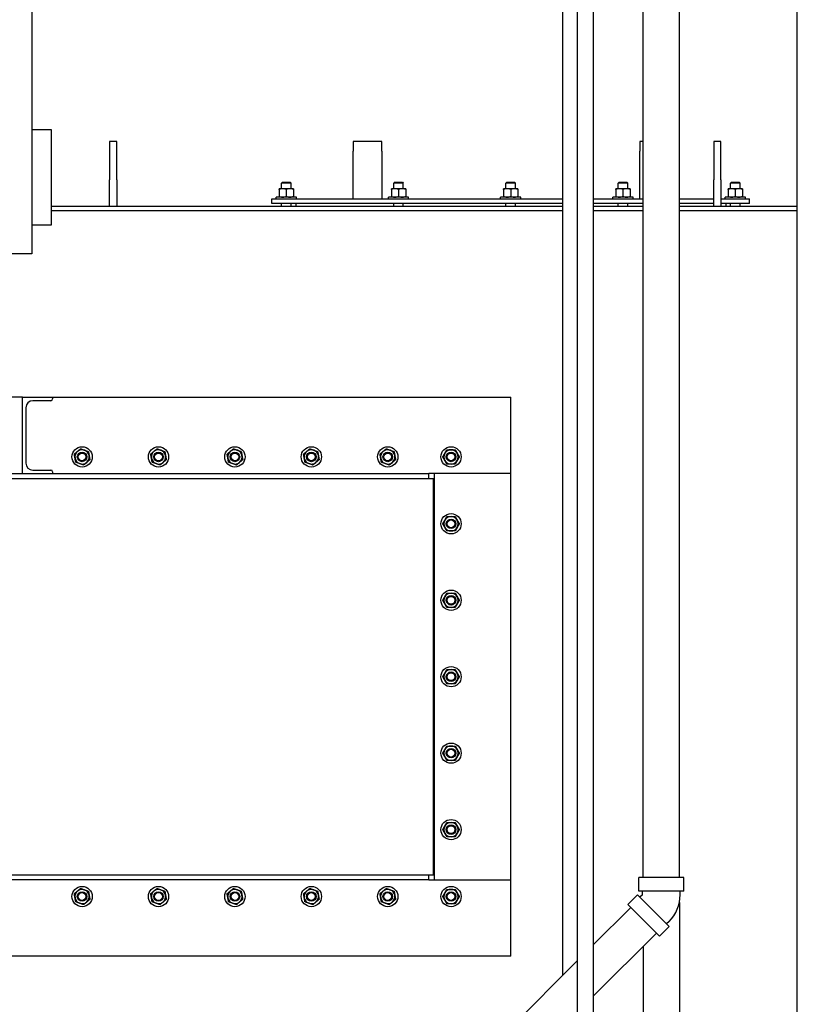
# Model space of a CAD drawing. Header units: inches. Extents: x 5 to 1128, y -85 to 748.
# Tile 335 of 656: x 444 to 485, y 609 to 661. Entities that reach past the tile are written whole.
import ezdxf

# ---------------------------------------------------------------- set-up
doc = ezdxf.new("R2010")
doc.units = ezdxf.units.IN
doc.header["$LTSCALE"] = 32
doc.header["$MEASUREMENT"] = 0
doc.layers.add('Dimension (ANSI)', color=7, linetype='Continuous', lineweight=25)
doc.layers.add('Visible (ANSI)', color=7, linetype='Continuous', lineweight=30)
doc.styles.add('Note Text (ANSI)', font='tahoma.ttf')
doc.dimstyles.new('SB Fraction-16 (ANSI)', dxfattribs={"dimscale": 32, "dimtxt": 0.125, "dimasz": 0.098425, "dimexe": 0.125, "dimexo": 0.0625, "dimgap": 0.031496, "dimtad": 0, "dimtih": 1, "dimtoh": 1, "dimdec": 4, "dimrnd": 1e-08, "dimzin": 0, "dimdsep": 46, "dimlunit": 5, "dimtxsty": 'Note Text (ANSI)', "dimcen": 0.09, "dimdle": 0.393701, "dimclrd": 256, "dimclre": 256, "dimclrt": 256, "dimadec": 0, "dimazin": 3, "dimtfac": 0.96, "dimtofl": 0, "dimtmove": 0, "dimatfit": 3, "dimfxl": 1, "dimfrac": 2, "dimtolj": 1, "dimtzin": 12, "dimlwd": -1, "dimlwe": -1, "dimarcsym": 0})

# ---------------------------------------------------------------- blocks, each defined once
blk = doc.blocks.new('*D19')
at = {"layer": 'Defpoints', "color": 0, "transparency": 16777216}
for p in [(484.781, 699.94), (324.685, 555.94), (484.781, 555.94)]:
    blk.add_point(p, dxfattribs=at)
at = {"layer": 'Dimension (ANSI)', "transparency": 16777216}
for p, q in [((482.781, 699.94), (320.685, 699.94)), ((324.685, 696.79), (324.685, 635.454)), ((324.685, 559.089), (324.685, 629.425)), ((482.781, 555.94), (320.685, 555.94))]:
    blk.add_line(p, q, dxfattribs=at)
for points in [[(324.16, 696.79), (325.21, 696.79), (324.685, 699.94)], [(324.16, 559.089), (325.21, 559.089), (324.685, 555.94)]]:
    blk.add_solid(points, dxfattribs=at)
at = {"layer": 'Dimension (ANSI)', "transparency": 16777216, "insert": (320.552, 634.446), "char_height": 4, "attachment_point": 1, "style": 'Note Text (ANSI)'}
blk.add_mtext('\\A1;144', dxfattribs=at)

msp = doc.modelspace()

# ---------------------------------------------------------------- linework, layer by layer
at = {"layer": 'Visible (ANSI)'}
for p, q in [((484.78063, 555.93978), (484.78063, 699.93978)), ((473.26127, 688.86904), (473.26127, 604.50428)), ((474.10127, 688.86904), (474.10127, 604.50428)), ((478.60877, 615.93154), (478.60877, 688.33772)), ((444.71813, 677.93978), (444.71813, 648.56478)), ((472.50877, 610.81504), (472.50877, 669.71904)), ((476.70877, 615.93154), (476.70877, 670.15029)), ((444.71813, 655.06478), (445.71813, 655.06478)), ((445.71813, 655.06478), (445.71813, 650.06478)), ((448.78063, 654.43978), (448.78063, 652.43978)), ((449.15563, 654.43978), (448.78063, 654.43978)), ((449.15563, 652.43978), (449.15563, 654.43978)), ((461.53063, 654.43978), (461.53063, 653.93978)), ((463.03063, 654.43978), (461.53063, 654.43978)), ((463.03063, 653.93978), (463.03063, 654.43978)), ((476.53063, 654.43978), (476.53063, 653.93978)), ((476.70877, 654.43978), (476.53063, 654.43978)), ((480.40563, 654.43978), (480.40563, 652.43978)), ((480.78063, 654.43978), (480.40563, 654.43978)), ((480.78063, 652.43978), (480.78063, 654.43978)), ((461.53063, 651.43978), (461.53063, 653.93978)), ((463.03063, 653.93978), (463.03063, 651.43978)), ((476.53063, 651.43978), (476.53063, 653.93978)), ((448.78063, 651.06478), (448.78063, 652.43978)), ((449.15563, 652.43978), (449.15563, 651.06478)), ((457.82782, 652.31478), (457.78063, 652.26901)), ((458.28063, 652.26901), (457.78063, 652.26901)), ((457.78063, 651.97158), (457.78063, 652.26901)), ((457.82782, 652.31478), (458.23344, 652.31478)), ((458.23344, 652.31478), (458.28063, 652.26901)), ((458.28063, 651.97158), (458.28063, 652.26901)), ((463.70282, 652.31478), (463.65563, 652.26901)), ((464.15563, 652.26901), (463.65563, 652.26901)), ((463.65563, 651.97158), (463.65563, 652.26901)), ((463.70282, 652.31478), (464.10844, 652.31478)), ((464.10844, 652.31478), (464.15563, 652.26901)), ((464.15563, 651.97158), (464.15563, 652.26901)), ((469.57782, 652.31478), (469.53063, 652.26901)), ((470.03063, 652.26901), (469.53063, 652.26901)), ((469.53063, 651.97158), (469.53063, 652.26901)), ((469.57782, 652.31478), (469.98344, 652.31478)), ((469.98344, 652.31478), (470.03063, 652.26901)), ((470.03063, 651.97158), (470.03063, 652.26901)), ((475.45282, 652.31478), (475.40563, 652.26901)), ((475.90563, 652.26901), (475.40563, 652.26901)), ((475.40563, 651.97158), (475.40563, 652.26901)), ((475.45282, 652.31478), (475.85844, 652.31478)), ((475.85844, 652.31478), (475.90563, 652.26901)), ((475.90563, 651.97158), (475.90563, 652.26901)), ((480.40563, 651.06478), (480.40563, 652.43978)), ((480.78063, 652.43978), (480.78063, 651.06478)), ((481.32782, 652.31478), (481.28063, 652.26901)), ((481.78063, 652.26901), (481.28063, 652.26901)), ((481.28063, 651.97158), (481.28063, 652.26901)), ((481.32782, 652.31478), (481.73344, 652.31478)), ((481.73344, 652.31478), (481.78063, 652.26901)), ((481.78063, 651.97158), (481.78063, 652.26901)), ((457.84313, 651.97158), (457.65563, 651.97158)), ((457.65563, 651.93809), (457.65563, 651.56707)), ((458.21813, 651.97158), (457.84313, 651.97158)), ((458.03063, 651.93809), (458.03063, 651.56707)), ((458.40563, 651.97158), (458.21813, 651.97158)), ((458.40563, 651.93809), (458.40563, 651.56707)), ((463.71813, 651.97158), (463.53063, 651.97158)), ((463.53063, 651.93809), (463.53063, 651.56707)), ((464.09313, 651.97158), (463.71813, 651.97158)), ((463.90563, 651.93809), (463.90563, 651.56707)), ((464.28063, 651.97158), (464.09313, 651.97158)), ((464.28063, 651.93809), (464.28063, 651.56707)), ((469.59313, 651.97158), (469.40563, 651.97158)), ((469.40563, 651.93809), (469.40563, 651.56707)), ((469.96813, 651.97158), (469.59313, 651.97158)), ((469.78063, 651.93809), (469.78063, 651.56707)), ((470.15563, 651.97158), (469.96813, 651.97158)), ((470.15563, 651.93809), (470.15563, 651.56707)), ((475.46813, 651.97158), (475.28063, 651.97158)), ((475.28063, 651.93809), (475.28063, 651.56707)), ((475.84313, 651.97158), (475.46813, 651.97158)), ((475.65563, 651.93809), (475.65563, 651.56707)), ((476.03063, 651.97158), (475.84313, 651.97158)), ((476.03063, 651.93809), (476.03063, 651.56707)), ((481.34313, 651.97158), (481.15563, 651.97158)), ((481.15563, 651.93809), (481.15563, 651.56707)), ((481.71813, 651.97158), (481.34313, 651.97158)), ((481.53063, 651.93809), (481.53063, 651.56707)), ((481.90563, 651.97158), (481.71813, 651.97158)), ((481.90563, 651.93809), (481.90563, 651.56707)), ((457.28063, 651.43978), (472.50877, 651.43978)), ((457.28063, 651.18978), (457.28063, 651.43978)), ((472.50877, 651.18978), (457.28063, 651.18978)), ((458.56188, 651.53358), (457.49938, 651.53358)), ((457.49938, 651.43978), (457.49938, 651.53358)), ((457.78063, 651.06478), (457.78063, 651.18978)), ((458.28063, 651.06478), (458.28063, 651.18978)), ((458.53063, 651.18978), (458.53063, 651.06478)), ((458.56188, 651.43978), (458.56188, 651.53358)), ((464.43688, 651.53358), (463.37438, 651.53358)), ((463.37438, 651.43978), (463.37438, 651.53358)), ((463.65563, 651.06478), (463.65563, 651.18978)), ((464.15563, 651.06478), (464.15563, 651.18978)), ((464.43688, 651.43978), (464.43688, 651.53358)), ((470.31188, 651.53358), (469.24938, 651.53358)), ((469.24938, 651.43978), (469.24938, 651.53358)), ((469.53063, 651.06478), (469.53063, 651.18978)), ((470.03063, 651.06478), (470.03063, 651.18978)), ((470.31188, 651.43978), (470.31188, 651.53358)), ((474.10127, 651.43978), (476.70877, 651.43978)), ((476.70877, 651.18978), (474.10127, 651.18978)), ((476.18688, 651.53358), (475.12438, 651.53358)), ((475.12438, 651.43978), (475.12438, 651.53358)), ((475.40563, 651.06478), (475.40563, 651.18978)), ((475.90563, 651.06478), (475.90563, 651.18978)), ((476.18688, 651.43978), (476.18688, 651.53358)), ((478.60877, 651.43978), (480.40563, 651.43978)), ((480.40563, 651.18978), (478.60877, 651.18978)), ((480.78063, 651.43978), (482.28063, 651.43978)), ((482.28063, 651.18978), (480.78063, 651.18978)), ((482.06188, 651.53358), (480.99938, 651.53358)), ((480.99938, 651.43978), (480.99938, 651.53358)), ((481.03063, 651.18978), (481.03063, 651.06478)), ((481.28063, 651.06478), (481.28063, 651.18978)), ((481.78063, 651.06478), (481.78063, 651.18978)), ((482.06188, 651.43978), (482.06188, 651.53358)), ((482.28063, 651.18978), (482.28063, 651.43978)), ((445.71813, 651.06478), (472.50877, 651.06478)), ((472.50877, 650.81478), (445.71813, 650.81478)), ((474.10127, 651.06478), (476.70877, 651.06478)), ((476.70877, 650.81478), (474.10127, 650.81478)), ((478.60877, 651.06478), (484.78063, 651.06478)), ((484.78063, 650.81478), (478.60877, 650.81478)), ((445.71813, 650.06478), (444.71813, 650.06478)), ((444.71813, 648.56478), (390.21813, 648.56478)), ((444.21813, 641.06478), (396.21813, 641.06478)), ((444.21813, 637.56478), (444.21813, 641.06478)), ((444.21813, 641.06478), (445.80213, 641.06478)), ((445.71013, 640.88078), (444.77013, 640.88078)), ((445.80213, 641.06478), (469.78063, 641.06478)), ((445.80213, 641.06478), (445.80213, 640.97278)), ((469.78063, 637.06478), (469.78063, 641.06478)), ((444.40213, 640.51278), (444.40213, 637.61678)), ((444.21813, 637.06478), (444.21813, 637.56478)), ((444.77013, 637.24878), (445.71013, 637.24878)), ((417.44495, 636.81478), (465.74154, 636.81478)), ((417.46813, 637.06478), (465.49154, 637.06478)), ((445.80213, 637.15678), (445.80213, 637.06478)), ((465.49154, 636.81478), (465.49154, 637.06478)), ((469.78063, 637.06478), (465.49154, 637.06478)), ((465.74154, 616.06478), (465.74154, 636.81478)), ((465.74154, 616.06478), (465.74154, 636.81478)), ((469.78063, 637.06478), (465.78063, 637.06478)), ((465.78063, 637.06478), (465.78063, 615.81478)), ((469.78063, 615.81478), (469.78063, 637.06478)), ((465.74154, 616.06478), (417.44495, 616.06478)), ((465.49154, 615.81478), (417.46813, 615.81478)), ((465.49154, 615.81478), (465.49154, 616.06478)), ((465.49154, 615.81478), (469.78063, 615.81478)), ((465.78063, 615.81478), (469.78063, 615.81478)), ((469.78063, 611.81478), (469.78063, 615.81478)), ((478.83427, 615.93154), (476.48327, 615.93154)), ((476.48327, 615.21354), (476.48327, 615.93154)), ((478.83427, 615.21354), (478.83427, 615.93154)), ((478.83427, 615.21354), (476.48327, 615.21354)), ((476.66877, 615.03161), (476.66877, 615.21354)), ((478.64877, 615.03161), (478.64877, 615.21354)), ((476.40896, 615.03414), (475.90126, 614.52643)), ((476.40896, 615.03414), (478.07137, 613.37173)), ((476.66877, 615.03161), (476.54013, 614.90297)), ((478.60877, 614.63563), (478.60877, 606.66198)), ((474.10127, 612.40754), (476.06071, 614.36698)), ((475.90126, 614.52643), (477.56367, 612.86403)), ((478.06884, 613.63154), (477.9402, 613.5029)), ((474.10127, 609.72054), (477.40421, 613.02348)), ((478.07137, 613.37173), (477.56367, 612.86403)), ((476.70877, 612.32804), (476.70877, 606.66198)), ((469.78063, 611.81478), (439.05213, 611.81478)), ((465.69761, 604.00388), (473.26127, 611.56754))]:
    msp.add_line(p, q, dxfattribs=at)
for centre, radius in [((447.34313, 637.93978), 0.53125), ((451.34313, 637.93978), 0.53125), ((455.34313, 637.93978), 0.53125), ((459.34313, 637.93978), 0.53125), ((463.34313, 637.93978), 0.53125), ((466.65563, 637.93978), 0.53125), ((447.34313, 637.93978), 0.25014), ((447.34313, 637.93978), 0.25), ((447.34313, 637.93978), 0.20281), ((451.34313, 637.93978), 0.25014), ((451.34313, 637.93978), 0.25), ((451.34313, 637.93978), 0.20281), ((455.34313, 637.93978), 0.25014), ((455.34313, 637.93978), 0.25), ((455.34313, 637.93978), 0.20281), ((459.34313, 637.93978), 0.25014), ((459.34313, 637.93978), 0.25), ((459.34313, 637.93978), 0.20281), ((463.34313, 637.93978), 0.25014), ((463.34313, 637.93978), 0.25), ((463.34313, 637.93978), 0.20281), ((466.65563, 637.93978), 0.25014), ((466.65563, 637.93978), 0.25), ((466.65563, 637.93978), 0.20281), ((466.65563, 634.43978), 0.53125), ((466.65563, 634.43978), 0.25014), ((466.65563, 634.43978), 0.25), ((466.65563, 634.43978), 0.20281), ((466.65563, 630.43978), 0.53125), ((466.65563, 630.43978), 0.25014), ((466.65563, 630.43978), 0.25), ((466.65563, 630.43978), 0.20281), ((466.65563, 626.43978), 0.53125), ((466.65563, 626.43978), 0.25014), ((466.65563, 626.43978), 0.25), ((466.65563, 626.43978), 0.20281), ((466.65563, 622.43978), 0.53125), ((466.65563, 622.43978), 0.25014), ((466.65563, 622.43978), 0.25), ((466.65563, 622.43978), 0.20281), ((466.65563, 618.43978), 0.53125), ((466.65563, 618.43978), 0.25014), ((466.65563, 618.43978), 0.25), ((466.65563, 618.43978), 0.20281), ((447.34313, 614.93978), 0.53125), ((447.34313, 614.93978), 0.25014), ((447.34313, 614.93978), 0.25), ((447.34313, 614.93978), 0.20281), ((451.34313, 614.93978), 0.53125), ((451.34313, 614.93978), 0.25014), ((451.34313, 614.93978), 0.25), ((451.34313, 614.93978), 0.20281), ((455.34313, 614.93978), 0.53125), ((455.34313, 614.93978), 0.25014), ((455.34313, 614.93978), 0.25), ((455.34313, 614.93978), 0.20281), ((459.34313, 614.93978), 0.53125), ((459.34313, 614.93978), 0.25014), ((459.34313, 614.93978), 0.25), ((459.34313, 614.93978), 0.20281), ((463.34313, 614.93978), 0.53125), ((463.34313, 614.93978), 0.25014), ((463.34313, 614.93978), 0.25), ((463.34313, 614.93978), 0.20281), ((466.65563, 614.93978), 0.53125), ((466.65563, 614.93978), 0.25014), ((466.65563, 614.93978), 0.25), ((466.65563, 614.93978), 0.20281)]:
    msp.add_circle(centre, radius, dxfattribs=at)
for centre, radius, start, end in [((444.77013, 640.51278), 0.368, 90, 180), ((445.71013, 640.97278), 0.092, 270, 0), ((447.34313, 637.93978), 0.375, 70.16068, 130.16068), ((447.34313, 637.93978), 0.375, 10.16068, 70.16068), ((451.34313, 637.93978), 0.375, 70.16068, 130.16068), ((451.34313, 637.93978), 0.375, 10.16068, 70.16068), ((455.34313, 637.93978), 0.375, 70.16068, 130.16068), ((455.34313, 637.93978), 0.375, 10.16068, 70.16068), ((459.34313, 637.93978), 0.375, 70.16068, 130.16068), ((459.34313, 637.93978), 0.375, 10.16068, 70.16068), ((463.34313, 637.93978), 0.375, 70.16068, 130.16068), ((463.34313, 637.93978), 0.375, 10.16068, 70.16068), ((466.65563, 637.93978), 0.375, 90, 150), ((466.65563, 637.93978), 0.375, 30, 90), ((447.34313, 637.93978), 0.375, 130.16068, 190.16068), ((447.34313, 637.93978), 0.375, 190.16068, 250.16068), ((447.34313, 637.93978), 0.375, 310.16068, 10.16068), ((451.34313, 637.93978), 0.375, 130.16068, 190.16068), ((451.34313, 637.93978), 0.375, 190.16068, 250.16068), ((451.34313, 637.93978), 0.375, 310.16068, 10.16068), ((455.34313, 637.93978), 0.375, 130.16068, 190.16068), ((455.34313, 637.93978), 0.375, 190.16068, 250.16068), ((455.34313, 637.93978), 0.375, 310.16068, 10.16068), ((459.34313, 637.93978), 0.375, 130.16068, 190.16068), ((459.34313, 637.93978), 0.375, 190.16068, 250.16068), ((459.34313, 637.93978), 0.375, 310.16068, 10.16068), ((463.34313, 637.93978), 0.375, 130.16068, 190.16068), ((463.34313, 637.93978), 0.375, 190.16068, 250.16068), ((463.34313, 637.93978), 0.375, 310.16068, 10.16068), ((466.65563, 637.93978), 0.375, 150, 210), ((466.65563, 637.93978), 0.375, 210, 270), ((466.65563, 637.93978), 0.375, 270, 330), ((466.65563, 637.93978), 0.375, 330, 30), ((444.77013, 637.61678), 0.368, 180, 270), ((445.71013, 637.15678), 0.092, 0, 90), ((447.34313, 637.93978), 0.375, 250.16068, 310.16068), ((451.34313, 637.93978), 0.375, 250.16068, 310.16068), ((455.34313, 637.93978), 0.375, 250.16068, 310.16068), ((459.34313, 637.93978), 0.375, 250.16068, 310.16068), ((463.34313, 637.93978), 0.375, 250.16068, 310.16068), ((466.65563, 634.43978), 0.375, 90, 150), ((466.65563, 634.43978), 0.375, 30, 90), ((466.65563, 634.43978), 0.375, 150, 210), ((466.65563, 634.43978), 0.375, 210, 270), ((466.65563, 634.43978), 0.375, 270, 330), ((466.65563, 634.43978), 0.375, 330, 30), ((466.65563, 630.43978), 0.375, 150, 210), ((466.65563, 630.43978), 0.375, 90, 150), ((466.65563, 630.43978), 0.375, 30, 90), ((466.65563, 630.43978), 0.375, 330, 30), ((466.65563, 630.43978), 0.375, 210, 270), ((466.65563, 630.43978), 0.375, 270, 330), ((466.65563, 626.43978), 0.375, 150, 210), ((466.65563, 626.43978), 0.375, 90, 150), ((466.65563, 626.43978), 0.375, 30, 90), ((466.65563, 626.43978), 0.375, 330, 30), ((466.65563, 626.43978), 0.375, 210, 270), ((466.65563, 626.43978), 0.375, 270, 330), ((466.65563, 622.43978), 0.375, 90, 150), ((466.65563, 622.43978), 0.375, 30, 90), ((466.65563, 622.43978), 0.375, 150, 210), ((466.65563, 622.43978), 0.375, 330, 30), ((466.65563, 622.43978), 0.375, 210, 270), ((466.65563, 622.43978), 0.375, 270, 330), ((466.65563, 618.43978), 0.375, 90, 150), ((466.65563, 618.43978), 0.375, 30, 90), ((466.65563, 618.43978), 0.375, 150, 210), ((466.65563, 618.43978), 0.375, 210, 270), ((466.65563, 618.43978), 0.375, 270, 330), ((466.65563, 618.43978), 0.375, 330, 30), ((447.34313, 614.93978), 0.375, 130.16068, 190.16068), ((447.34313, 614.93978), 0.375, 70.16068, 130.16068), ((447.34313, 614.93978), 0.375, 10.16068, 70.16068), ((451.34313, 614.93978), 0.375, 130.16068, 190.16068), ((451.34313, 614.93978), 0.375, 70.16068, 130.16068), ((451.34313, 614.93978), 0.375, 10.16068, 70.16068), ((455.34313, 614.93978), 0.375, 130.16068, 190.16068), ((455.34313, 614.93978), 0.375, 70.16068, 130.16068), ((455.34313, 614.93978), 0.375, 10.16068, 70.16068), ((459.34313, 614.93978), 0.375, 130.16068, 190.16068), ((459.34313, 614.93978), 0.375, 70.16068, 130.16068), ((459.34313, 614.93978), 0.375, 10.16068, 70.16068), ((463.34313, 614.93978), 0.375, 130.16068, 190.16068), ((463.34313, 614.93978), 0.375, 70.16068, 130.16068), ((463.34313, 614.93978), 0.375, 10.16068, 70.16068), ((466.65563, 614.93978), 0.375, 150, 210), ((466.65563, 614.93978), 0.375, 90, 150), ((466.65563, 614.93978), 0.375, 30, 90), ((466.65563, 614.93978), 0.375, 330, 30), ((447.34313, 614.93978), 0.375, 190.16068, 250.16068), ((447.34313, 614.93978), 0.375, 250.16068, 310.16068), ((447.34313, 614.93978), 0.375, 310.16068, 10.16068), ((451.34313, 614.93978), 0.375, 190.16068, 250.16068), ((451.34313, 614.93978), 0.375, 250.16068, 310.16068), ((451.34313, 614.93978), 0.375, 310.16068, 10.16068), ((455.34313, 614.93978), 0.375, 190.16068, 250.16068), ((455.34313, 614.93978), 0.375, 250.16068, 310.16068), ((455.34313, 614.93978), 0.375, 310.16068, 10.16068), ((459.34313, 614.93978), 0.375, 190.16068, 250.16068), ((459.34313, 614.93978), 0.375, 250.16068, 310.16068), ((459.34313, 614.93978), 0.375, 310.16068, 10.16068), ((463.34313, 614.93978), 0.375, 190.16068, 250.16068), ((463.34313, 614.93978), 0.375, 250.16068, 310.16068), ((463.34313, 614.93978), 0.375, 310.16068, 10.16068), ((466.65563, 614.93978), 0.375, 210, 270), ((466.65563, 614.93978), 0.375, 270, 330), ((476.66877, 615.03161), 1.98, 315, 0)]:
    msp.add_arc(centre, radius, start, end, dxfattribs=at)
for points in [[(457.65563, 651.93809), (457.65563, 651.97158), (457.65563, 651.97158)], [(457.84313, 651.97158), (457.75611, 651.97158), (457.65563, 651.93809)], [(458.03063, 651.93809), (457.93015, 651.97158), (457.84313, 651.97158)], [(458.21813, 651.97158), (458.13111, 651.97158), (458.03063, 651.93809)], [(458.40563, 651.93809), (458.30515, 651.97158), (458.21813, 651.97158)], [(458.40563, 651.97158), (458.40563, 651.97158), (458.40563, 651.93809)], [(463.53063, 651.93809), (463.53063, 651.97158), (463.53063, 651.97158)], [(463.71813, 651.97158), (463.63111, 651.97158), (463.53063, 651.93809)], [(463.90563, 651.93809), (463.80515, 651.97158), (463.71813, 651.97158)], [(464.09313, 651.97158), (464.00611, 651.97158), (463.90563, 651.93809)], [(464.28063, 651.93809), (464.18015, 651.97158), (464.09313, 651.97158)], [(464.28063, 651.97158), (464.28063, 651.97158), (464.28063, 651.93809)], [(469.40563, 651.93809), (469.40563, 651.97158), (469.40563, 651.97158)], [(469.59313, 651.97158), (469.50611, 651.97158), (469.40563, 651.93809)], [(469.78063, 651.93809), (469.68015, 651.97158), (469.59313, 651.97158)], [(469.96813, 651.97158), (469.88111, 651.97158), (469.78063, 651.93809)], [(470.15563, 651.93809), (470.05515, 651.97158), (469.96813, 651.97158)], [(470.15563, 651.97158), (470.15563, 651.97158), (470.15563, 651.93809)], [(475.28063, 651.93809), (475.28063, 651.97158), (475.28063, 651.97158)], [(475.46813, 651.97158), (475.38111, 651.97158), (475.28063, 651.93809)], [(475.65563, 651.93809), (475.55515, 651.97158), (475.46813, 651.97158)], [(475.84313, 651.97158), (475.75611, 651.97158), (475.65563, 651.93809)], [(476.03063, 651.93809), (475.93015, 651.97158), (475.84313, 651.97158)], [(476.03063, 651.97158), (476.03063, 651.97158), (476.03063, 651.93809)], [(481.15563, 651.93809), (481.15563, 651.97158), (481.15563, 651.97158)], [(481.34313, 651.97158), (481.25611, 651.97158), (481.15563, 651.93809)], [(481.53063, 651.93809), (481.43015, 651.97158), (481.34313, 651.97158)], [(481.71813, 651.97158), (481.63111, 651.97158), (481.53063, 651.93809)], [(481.90563, 651.93809), (481.80515, 651.97158), (481.71813, 651.97158)], [(481.90563, 651.97158), (481.90563, 651.97158), (481.90563, 651.93809)], [(457.65563, 651.56707), (457.75611, 651.53358), (457.84313, 651.53358)], [(457.65563, 651.53358), (457.65563, 651.53358), (457.65563, 651.56707)], [(457.84313, 651.53358), (457.93015, 651.53358), (458.03063, 651.56707)], [(458.03063, 651.56707), (458.13111, 651.53358), (458.21813, 651.53358)], [(458.21813, 651.53358), (458.30515, 651.53358), (458.40563, 651.56707)], [(458.40563, 651.56707), (458.40563, 651.53358), (458.40563, 651.53358)], [(463.53063, 651.56707), (463.63111, 651.53358), (463.71813, 651.53358)], [(463.53063, 651.53358), (463.53063, 651.53358), (463.53063, 651.56707)], [(463.71813, 651.53358), (463.80515, 651.53358), (463.90563, 651.56707)], [(463.90563, 651.56707), (464.00611, 651.53358), (464.09313, 651.53358)], [(464.09313, 651.53358), (464.18015, 651.53358), (464.28063, 651.56707)], [(464.28063, 651.56707), (464.28063, 651.53358), (464.28063, 651.53358)], [(469.40563, 651.56707), (469.50611, 651.53358), (469.59313, 651.53358)], [(469.40563, 651.53358), (469.40563, 651.53358), (469.40563, 651.56707)], [(469.59313, 651.53358), (469.68015, 651.53358), (469.78063, 651.56707)], [(469.78063, 651.56707), (469.88111, 651.53358), (469.96813, 651.53358)], [(469.96813, 651.53358), (470.05515, 651.53358), (470.15563, 651.56707)], [(470.15563, 651.56707), (470.15563, 651.53358), (470.15563, 651.53358)], [(475.28063, 651.56707), (475.38111, 651.53358), (475.46813, 651.53358)], [(475.28063, 651.53358), (475.28063, 651.53358), (475.28063, 651.56707)], [(475.46813, 651.53358), (475.55515, 651.53358), (475.65563, 651.56707)], [(475.65563, 651.56707), (475.75611, 651.53358), (475.84313, 651.53358)], [(475.84313, 651.53358), (475.93015, 651.53358), (476.03063, 651.56707)], [(476.03063, 651.56707), (476.03063, 651.53358), (476.03063, 651.53358)], [(481.15563, 651.56707), (481.25611, 651.53358), (481.34313, 651.53358)], [(481.15563, 651.53358), (481.15563, 651.53358), (481.15563, 651.56707)], [(481.34313, 651.53358), (481.43015, 651.53358), (481.53063, 651.56707)], [(481.53063, 651.56707), (481.63111, 651.53358), (481.71813, 651.53358)], [(481.71813, 651.53358), (481.80515, 651.53358), (481.90563, 651.56707)], [(481.90563, 651.56707), (481.90563, 651.53358), (481.90563, 651.53358)], [(447.10128, 638.22637), (447.17807, 638.29117), (447.26675, 638.366)], [(447.26675, 638.366), (447.37588, 638.32662), (447.4704, 638.29252)], [(447.4704, 638.29252), (447.56492, 638.25842), (447.67406, 638.21904)], [(451.10128, 638.22637), (451.17807, 638.29117), (451.26675, 638.366)], [(451.26675, 638.366), (451.37588, 638.32662), (451.4704, 638.29252)], [(451.4704, 638.29252), (451.56492, 638.25842), (451.67406, 638.21904)], [(455.10128, 638.22637), (455.17807, 638.29117), (455.26675, 638.366)], [(455.26675, 638.366), (455.37588, 638.32662), (455.4704, 638.29252)], [(455.4704, 638.29252), (455.56492, 638.25842), (455.67406, 638.21904)], [(459.10128, 638.22637), (459.17807, 638.29117), (459.26675, 638.366)], [(459.26675, 638.366), (459.37588, 638.32662), (459.4704, 638.29252)], [(459.4704, 638.29252), (459.56492, 638.25842), (459.67406, 638.21904)], [(463.10128, 638.22637), (463.17807, 638.29117), (463.26675, 638.366)], [(463.26675, 638.366), (463.37588, 638.32662), (463.4704, 638.29252)], [(463.4704, 638.29252), (463.56492, 638.25842), (463.67406, 638.21904)], [(466.33087, 638.12728), (466.38111, 638.2143), (466.43913, 638.31478)], [(466.43913, 638.31478), (466.55515, 638.31478), (466.65563, 638.31478)], [(466.65563, 638.31478), (466.75611, 638.31478), (466.87214, 638.31478)], [(466.87214, 638.31478), (466.93015, 638.2143), (466.98039, 638.12728)], [(446.93582, 638.08674), (447.02449, 638.16157), (447.10128, 638.22637)], [(446.97401, 637.87363), (446.95629, 637.97253), (446.93582, 638.08674)], [(447.01221, 637.66052), (446.99174, 637.77472), (446.97401, 637.87363)], [(447.75045, 637.79282), (447.66177, 637.71799), (447.58498, 637.65319)], [(447.67406, 638.21904), (447.69453, 638.10484), (447.71225, 638.00593)], [(447.71225, 638.00593), (447.72998, 637.90703), (447.75045, 637.79282)], [(450.93582, 638.08674), (451.02449, 638.16157), (451.10128, 638.22637)], [(450.97401, 637.87363), (450.95629, 637.97253), (450.93582, 638.08674)], [(451.01221, 637.66052), (450.99174, 637.77472), (450.97401, 637.87363)], [(451.75045, 637.79282), (451.66177, 637.71799), (451.58498, 637.65319)], [(451.67406, 638.21904), (451.69453, 638.10484), (451.71225, 638.00593)], [(451.71225, 638.00593), (451.72998, 637.90703), (451.75045, 637.79282)], [(454.93582, 638.08674), (455.02449, 638.16157), (455.10128, 638.22637)], [(454.97401, 637.87363), (454.95629, 637.97253), (454.93582, 638.08674)], [(455.01221, 637.66052), (454.99174, 637.77472), (454.97401, 637.87363)], [(455.75045, 637.79282), (455.66177, 637.71799), (455.58498, 637.65319)], [(455.67406, 638.21904), (455.69453, 638.10484), (455.71225, 638.00593)], [(455.71225, 638.00593), (455.72998, 637.90703), (455.75045, 637.79282)], [(458.93582, 638.08674), (459.02449, 638.16157), (459.10128, 638.22637)], [(458.97401, 637.87363), (458.95629, 637.97253), (458.93582, 638.08674)], [(459.01221, 637.66052), (458.99174, 637.77472), (458.97401, 637.87363)], [(459.75045, 637.79282), (459.66177, 637.71799), (459.58498, 637.65319)], [(459.67406, 638.21904), (459.69453, 638.10484), (459.71225, 638.00593)], [(459.71225, 638.00593), (459.72998, 637.90703), (459.75045, 637.79282)], [(462.93582, 638.08674), (463.02449, 638.16157), (463.10128, 638.22637)], [(462.97401, 637.87363), (462.95629, 637.97253), (462.93582, 638.08674)], [(463.01221, 637.66052), (462.99174, 637.77472), (462.97401, 637.87363)], [(463.75045, 637.79282), (463.66177, 637.71799), (463.58498, 637.65319)], [(463.67406, 638.21904), (463.69453, 638.10484), (463.71225, 638.00593)], [(463.71225, 638.00593), (463.72998, 637.90703), (463.75045, 637.79282)], [(466.22262, 637.93978), (466.28063, 638.04026), (466.33087, 638.12728)], [(466.33087, 637.75228), (466.28063, 637.8393), (466.22262, 637.93978)], [(466.43913, 637.56478), (466.38111, 637.66526), (466.33087, 637.75228)], [(466.98039, 637.75228), (466.93015, 637.66526), (466.87214, 637.56478)], [(466.98039, 638.12728), (467.03063, 638.04026), (467.08865, 637.93978)], [(467.08865, 637.93978), (467.03063, 637.8393), (466.98039, 637.75228)], [(447.21586, 637.58704), (447.12135, 637.62114), (447.01221, 637.66052)], [(447.41952, 637.51356), (447.31038, 637.55294), (447.21586, 637.58704)], [(447.58498, 637.65319), (447.50819, 637.58839), (447.41952, 637.51356)], [(451.21586, 637.58704), (451.12135, 637.62114), (451.01221, 637.66052)], [(451.41952, 637.51356), (451.31038, 637.55294), (451.21586, 637.58704)], [(451.58498, 637.65319), (451.50819, 637.58839), (451.41952, 637.51356)], [(455.21586, 637.58704), (455.12135, 637.62114), (455.01221, 637.66052)], [(455.41952, 637.51356), (455.31038, 637.55294), (455.21586, 637.58704)], [(455.58498, 637.65319), (455.50819, 637.58839), (455.41952, 637.51356)], [(459.21586, 637.58704), (459.12135, 637.62114), (459.01221, 637.66052)], [(459.41952, 637.51356), (459.31038, 637.55294), (459.21586, 637.58704)], [(459.58498, 637.65319), (459.50819, 637.58839), (459.41952, 637.51356)], [(463.21586, 637.58704), (463.12135, 637.62114), (463.01221, 637.66052)], [(463.41952, 637.51356), (463.31038, 637.55294), (463.21586, 637.58704)], [(463.58498, 637.65319), (463.50819, 637.58839), (463.41952, 637.51356)], [(466.65563, 637.56478), (466.55515, 637.56478), (466.43913, 637.56478)], [(466.87214, 637.56478), (466.75611, 637.56478), (466.65563, 637.56478)], [(466.33087, 634.62728), (466.38111, 634.7143), (466.43913, 634.81478)], [(466.43913, 634.81478), (466.55515, 634.81478), (466.65563, 634.81478)], [(466.65563, 634.81478), (466.75611, 634.81478), (466.87214, 634.81478)], [(466.87214, 634.81478), (466.93015, 634.7143), (466.98039, 634.62728)], [(466.22262, 634.43978), (466.28063, 634.54026), (466.33087, 634.62728)], [(466.33087, 634.25228), (466.28063, 634.3393), (466.22262, 634.43978)], [(466.43913, 634.06478), (466.38111, 634.16526), (466.33087, 634.25228)], [(466.98039, 634.25228), (466.93015, 634.16526), (466.87214, 634.06478)], [(466.98039, 634.62728), (467.03063, 634.54026), (467.08865, 634.43978)], [(467.08865, 634.43978), (467.03063, 634.3393), (466.98039, 634.25228)], [(466.65563, 634.06478), (466.55515, 634.06478), (466.43913, 634.06478)], [(466.87214, 634.06478), (466.75611, 634.06478), (466.65563, 634.06478)], [(466.22262, 630.43978), (466.28063, 630.54026), (466.33087, 630.62728)], [(466.33087, 630.62728), (466.38111, 630.7143), (466.43913, 630.81478)], [(466.43913, 630.81478), (466.55515, 630.81478), (466.65563, 630.81478)], [(466.65563, 630.81478), (466.75611, 630.81478), (466.87214, 630.81478)], [(466.87214, 630.81478), (466.93015, 630.7143), (466.98039, 630.62728)], [(466.98039, 630.62728), (467.03063, 630.54026), (467.08865, 630.43978)], [(466.33087, 630.25228), (466.28063, 630.3393), (466.22262, 630.43978)], [(466.43913, 630.06478), (466.38111, 630.16526), (466.33087, 630.25228)], [(466.65563, 630.06478), (466.55515, 630.06478), (466.43913, 630.06478)], [(466.87214, 630.06478), (466.75611, 630.06478), (466.65563, 630.06478)], [(466.98039, 630.25228), (466.93015, 630.16526), (466.87214, 630.06478)], [(467.08865, 630.43978), (467.03063, 630.3393), (466.98039, 630.25228)], [(466.22262, 626.43978), (466.28063, 626.54026), (466.33087, 626.62728)], [(466.33087, 626.25228), (466.28063, 626.3393), (466.22262, 626.43978)], [(466.33087, 626.62728), (466.38111, 626.7143), (466.43913, 626.81478)], [(466.43913, 626.81478), (466.55515, 626.81478), (466.65563, 626.81478)], [(466.65563, 626.81478), (466.75611, 626.81478), (466.87214, 626.81478)], [(466.87214, 626.81478), (466.93015, 626.7143), (466.98039, 626.62728)], [(466.98039, 626.62728), (467.03063, 626.54026), (467.08865, 626.43978)], [(467.08865, 626.43978), (467.03063, 626.3393), (466.98039, 626.25228)], [(466.43913, 626.06478), (466.38111, 626.16526), (466.33087, 626.25228)], [(466.65563, 626.06478), (466.55515, 626.06478), (466.43913, 626.06478)], [(466.87214, 626.06478), (466.75611, 626.06478), (466.65563, 626.06478)], [(466.98039, 626.25228), (466.93015, 626.16526), (466.87214, 626.06478)], [(466.33087, 622.62728), (466.38111, 622.7143), (466.43913, 622.81478)], [(466.43913, 622.81478), (466.55515, 622.81478), (466.65563, 622.81478)], [(466.65563, 622.81478), (466.75611, 622.81478), (466.87214, 622.81478)], [(466.87214, 622.81478), (466.93015, 622.7143), (466.98039, 622.62728)], [(466.22262, 622.43978), (466.28063, 622.54026), (466.33087, 622.62728)], [(466.33087, 622.25228), (466.28063, 622.3393), (466.22262, 622.43978)], [(466.98039, 622.62728), (467.03063, 622.54026), (467.08865, 622.43978)], [(467.08865, 622.43978), (467.03063, 622.3393), (466.98039, 622.25228)], [(466.43913, 622.06478), (466.38111, 622.16526), (466.33087, 622.25228)], [(466.65563, 622.06478), (466.55515, 622.06478), (466.43913, 622.06478)], [(466.87214, 622.06478), (466.75611, 622.06478), (466.65563, 622.06478)], [(466.98039, 622.25228), (466.93015, 622.16526), (466.87214, 622.06478)], [(466.33087, 618.62728), (466.38111, 618.7143), (466.43913, 618.81478)], [(466.43913, 618.81478), (466.55515, 618.81478), (466.65563, 618.81478)], [(466.65563, 618.81478), (466.75611, 618.81478), (466.87214, 618.81478)], [(466.87214, 618.81478), (466.93015, 618.7143), (466.98039, 618.62728)], [(466.22262, 618.43978), (466.28063, 618.54026), (466.33087, 618.62728)], [(466.33087, 618.25228), (466.28063, 618.3393), (466.22262, 618.43978)], [(466.43913, 618.06478), (466.38111, 618.16526), (466.33087, 618.25228)], [(466.98039, 618.25228), (466.93015, 618.16526), (466.87214, 618.06478)], [(466.98039, 618.62728), (467.03063, 618.54026), (467.08865, 618.43978)], [(467.08865, 618.43978), (467.03063, 618.3393), (466.98039, 618.25228)], [(466.65563, 618.06478), (466.55515, 618.06478), (466.43913, 618.06478)], [(466.87214, 618.06478), (466.75611, 618.06478), (466.65563, 618.06478)], [(446.93582, 615.08674), (447.02449, 615.16157), (447.10128, 615.22637)], [(446.97401, 614.87363), (446.95629, 614.97253), (446.93582, 615.08674)], [(447.10128, 615.22637), (447.17807, 615.29117), (447.26675, 615.366)], [(447.26675, 615.366), (447.37588, 615.32662), (447.4704, 615.29252)], [(447.4704, 615.29252), (447.56492, 615.25842), (447.67406, 615.21904)], [(447.67406, 615.21904), (447.69453, 615.10484), (447.71225, 615.00593)], [(450.93582, 615.08674), (451.02449, 615.16157), (451.10128, 615.22637)], [(450.97401, 614.87363), (450.95629, 614.97253), (450.93582, 615.08674)], [(451.10128, 615.22637), (451.17807, 615.29117), (451.26675, 615.366)], [(451.26675, 615.366), (451.37588, 615.32662), (451.4704, 615.29252)], [(451.4704, 615.29252), (451.56492, 615.25842), (451.67406, 615.21904)], [(451.67406, 615.21904), (451.69453, 615.10484), (451.71225, 615.00593)], [(454.93582, 615.08674), (455.02449, 615.16157), (455.10128, 615.22637)], [(454.97401, 614.87363), (454.95629, 614.97253), (454.93582, 615.08674)], [(455.10128, 615.22637), (455.17807, 615.29117), (455.26675, 615.366)], [(455.26675, 615.366), (455.37588, 615.32662), (455.4704, 615.29252)], [(455.4704, 615.29252), (455.56492, 615.25842), (455.67406, 615.21904)], [(455.67406, 615.21904), (455.69453, 615.10484), (455.71225, 615.00593)], [(458.93582, 615.08674), (459.02449, 615.16157), (459.10128, 615.22637)], [(458.97401, 614.87363), (458.95629, 614.97253), (458.93582, 615.08674)], [(459.10128, 615.22637), (459.17807, 615.29117), (459.26675, 615.366)], [(459.26675, 615.366), (459.37588, 615.32662), (459.4704, 615.29252)], [(459.4704, 615.29252), (459.56492, 615.25842), (459.67406, 615.21904)], [(459.67406, 615.21904), (459.69453, 615.10484), (459.71225, 615.00593)], [(462.93582, 615.08674), (463.02449, 615.16157), (463.10128, 615.22637)], [(462.97401, 614.87363), (462.95629, 614.97253), (462.93582, 615.08674)], [(463.10128, 615.22637), (463.17807, 615.29117), (463.26675, 615.366)], [(463.26675, 615.366), (463.37588, 615.32662), (463.4704, 615.29252)], [(463.4704, 615.29252), (463.56492, 615.25842), (463.67406, 615.21904)], [(463.67406, 615.21904), (463.69453, 615.10484), (463.71225, 615.00593)], [(466.22262, 614.93978), (466.28063, 615.04026), (466.33087, 615.12728)], [(466.33087, 615.12728), (466.38111, 615.2143), (466.43913, 615.31478)], [(466.43913, 615.31478), (466.55515, 615.31478), (466.65563, 615.31478)], [(466.65563, 615.31478), (466.75611, 615.31478), (466.87214, 615.31478)], [(466.87214, 615.31478), (466.93015, 615.2143), (466.98039, 615.12728)], [(466.98039, 615.12728), (467.03063, 615.04026), (467.08865, 614.93978)], [(447.01221, 614.66052), (446.99174, 614.77472), (446.97401, 614.87363)], [(447.21586, 614.58704), (447.12135, 614.62114), (447.01221, 614.66052)], [(447.41952, 614.51356), (447.31038, 614.55294), (447.21586, 614.58704)], [(447.58498, 614.65319), (447.50819, 614.58839), (447.41952, 614.51356)], [(447.75045, 614.79282), (447.66177, 614.71799), (447.58498, 614.65319)], [(447.71225, 615.00593), (447.72998, 614.90703), (447.75045, 614.79282)], [(451.01221, 614.66052), (450.99174, 614.77472), (450.97401, 614.87363)], [(451.21586, 614.58704), (451.12135, 614.62114), (451.01221, 614.66052)], [(451.41952, 614.51356), (451.31038, 614.55294), (451.21586, 614.58704)], [(451.58498, 614.65319), (451.50819, 614.58839), (451.41952, 614.51356)], [(451.75045, 614.79282), (451.66177, 614.71799), (451.58498, 614.65319)], [(451.71225, 615.00593), (451.72998, 614.90703), (451.75045, 614.79282)], [(455.01221, 614.66052), (454.99174, 614.77472), (454.97401, 614.87363)], [(455.21586, 614.58704), (455.12135, 614.62114), (455.01221, 614.66052)], [(455.41952, 614.51356), (455.31038, 614.55294), (455.21586, 614.58704)], [(455.58498, 614.65319), (455.50819, 614.58839), (455.41952, 614.51356)], [(455.75045, 614.79282), (455.66177, 614.71799), (455.58498, 614.65319)], [(455.71225, 615.00593), (455.72998, 614.90703), (455.75045, 614.79282)], [(459.01221, 614.66052), (458.99174, 614.77472), (458.97401, 614.87363)], [(459.21586, 614.58704), (459.12135, 614.62114), (459.01221, 614.66052)], [(459.41952, 614.51356), (459.31038, 614.55294), (459.21586, 614.58704)], [(459.58498, 614.65319), (459.50819, 614.58839), (459.41952, 614.51356)], [(459.75045, 614.79282), (459.66177, 614.71799), (459.58498, 614.65319)], [(459.71225, 615.00593), (459.72998, 614.90703), (459.75045, 614.79282)], [(463.01221, 614.66052), (462.99174, 614.77472), (462.97401, 614.87363)], [(463.21586, 614.58704), (463.12135, 614.62114), (463.01221, 614.66052)], [(463.41952, 614.51356), (463.31038, 614.55294), (463.21586, 614.58704)], [(463.58498, 614.65319), (463.50819, 614.58839), (463.41952, 614.51356)], [(463.75045, 614.79282), (463.66177, 614.71799), (463.58498, 614.65319)], [(463.71225, 615.00593), (463.72998, 614.90703), (463.75045, 614.79282)], [(466.33087, 614.75228), (466.28063, 614.8393), (466.22262, 614.93978)], [(466.43913, 614.56478), (466.38111, 614.66526), (466.33087, 614.75228)], [(466.98039, 614.75228), (466.93015, 614.66526), (466.87214, 614.56478)], [(467.08865, 614.93978), (467.03063, 614.8393), (466.98039, 614.75228)], [(466.65563, 614.56478), (466.55515, 614.56478), (466.43913, 614.56478)], [(466.87214, 614.56478), (466.75611, 614.56478), (466.65563, 614.56478)]]:
    msp.add_rational_spline(points, [1, 1.0379548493, 1], degree=2, dxfattribs=at)

# ---------------------------------------------------------------- dimensions: what is measured, and where the dimension line sits
at = {"layer": 'Dimension (ANSI)'}
dim = msp.add_linear_dim(base=(324.68489, 555.93978), p1=(484.78063, 699.93978), p2=(484.78063, 555.93978), angle=90, dimstyle='SB Fraction-16 (ANSI)', override={"dimgap": 0.031496, "dimdec": 4, "dimtol": 0, "dimlim": 0, "dimtp": 0, "dimtm": 0, "dimtdec": 2, "dimatfit": 1}, dxfattribs=at)
dim.commit()
dim.dimension.update_dxf_attribs({"geometry": '*D19', "text_midpoint": (324.68489, 632.43978), "dimtype": 160})

doc.saveas('drawing.dxf')
